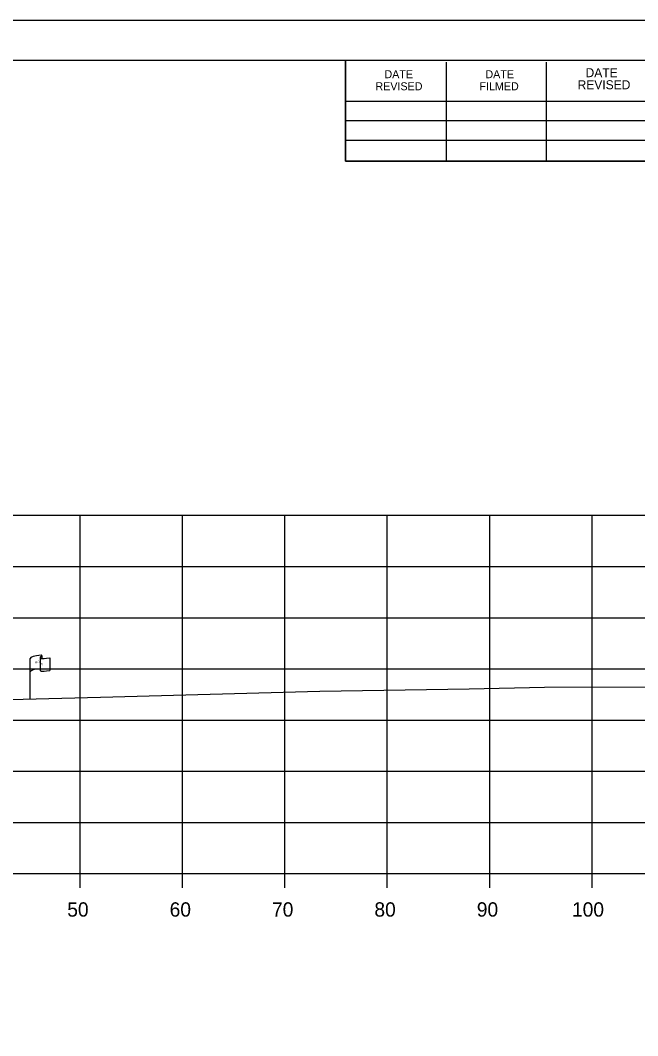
# Model space of a CAD drawing. Extents: x 1370843 to 1371177, y 380307 to 382654.
# Drawn here: x 1371057.9 to 1371118.2, y 380421.6 to 380520.8 of the extents above; entities that cross this region are included whole.
import ezdxf

# ---------------------------------------------------------------- set-up
doc = ezdxf.new("R2010")
doc.units = 0
for name, color, linetype in [('R_Axis', 7, 'Continuous'), ('R_Axis Annot', 7, 'Continuous'), ('R_Border', 7, 'Continuous'), ('R_Exist Surface', 7, 'Continuous'), ('R_Grid', 7, 'Continuous'), ('R_No Plot', 7, 'Continuous'), ('R_ROW', 7, 'Continuous')]:
    doc.layers.add(name, color=color, linetype=linetype)

msp = doc.modelspace()

# ---------------------------------------------------------------- linework, layer by layer
at = {"layer": 'R_Axis'}
for p, q in [((1370868.709, 380437.448), (1371158.709, 380437.448)), ((1371063.709, 380436.048), (1371063.709, 380437.448)), ((1371073.709, 380436.048), (1371073.709, 380437.448)), ((1371083.709, 380436.048), (1371083.709, 380437.448)), ((1371093.709, 380436.048), (1371093.709, 380437.448)), ((1371103.709, 380436.048), (1371103.709, 380437.448)), ((1371113.709, 380436.048), (1371113.709, 380437.448))]:
    msp.add_line(p, q, dxfattribs=at)
at = {"layer": 'R_Border'}
for p, q in [((1370855.709, 380516.908), (1371171.889, 380516.908)), ((1371089.629, 380507.028), (1371089.629, 380516.908)), ((1371099.489, 380507.028), (1371099.489, 380516.708)), ((1371109.249, 380507.028), (1371109.249, 380516.708)), ((1371089.629, 380512.888), (1371128.789, 380512.888)), ((1371089.629, 380511.028), (1371128.789, 380511.028)), ((1371089.629, 380507.028), (1371089.629, 380509.088)), ((1371089.629, 380509.088), (1371128.789, 380509.088)), ((1371171.889, 380507.028), (1371089.629, 380507.028))]:
    msp.add_line(p, q, dxfattribs=at)
at = {"layer": 'R_Exist Surface'}
msp.add_line((1371109.054, 380455.675), (1371158.709, 380455.742), dxfattribs=at)
msp.add_lwpolyline([(1371050.564, 380454.311), (1371065.701, 380454.677), (1371087.101, 380455.268), (1371101.693, 380455.508), (1371109.054, 380455.675)], dxfattribs=at)
at = {"layer": 'R_Grid'}
for p, q in [((1370868.709, 380472.448), (1371158.709, 380472.448)), ((1371063.709, 380437.448), (1371063.709, 380472.448)), ((1371073.709, 380437.448), (1371073.709, 380472.448)), ((1371083.709, 380437.448), (1371083.709, 380472.448)), ((1371093.709, 380437.448), (1371093.709, 380472.448)), ((1371103.709, 380437.448), (1371103.709, 380472.448)), ((1371113.709, 380437.448), (1371113.709, 380472.448)), ((1370868.709, 380467.448), (1371158.709, 380467.448)), ((1370868.709, 380462.448), (1371158.709, 380462.448)), ((1370868.709, 380457.448), (1371158.709, 380457.448)), ((1370868.709, 380452.448), (1371158.709, 380452.448)), ((1370868.709, 380447.448), (1371158.709, 380447.448)), ((1370868.709, 380442.448), (1371158.709, 380442.448)), ((1370868.709, 380437.448), (1371158.709, 380437.448))]:
    msp.add_line(p, q, dxfattribs=at)
at = {"layer": 'R_No Plot'}
msp.add_line((1370843.308, 380520.803), (1371176.642, 380520.803), dxfattribs=at)
for points in [[(1370843.302, 380520.803), (1371176.642, 380520.803), (1371176.642, 380307.465), (1370843.302, 380307.465)], [(1371089.629, 380516.908), (1371089.629, 380507.028), (1371125.361, 380507.028), (1371125.361, 380504.108), (1371148.561, 380504.108), (1371148.561, 380479.776), (1371171.889, 380479.776), (1371171.889, 380311.448), (1370855.709, 380311.448), (1370855.709, 380516.908)]]:
    msp.add_lwpolyline(points, close=True, dxfattribs=at)
at = {"layer": 'R_ROW'}
for p, q in [((1371058.809, 380454.511), (1371058.809, 380458.461)), ((1371059.805, 380458.556), (1371059.805, 380458.542)), ((1371059.805, 380458.542), (1371059.805, 380457.316)), ((1371059.972, 380458.712), (1371059.972, 380458.472)), ((1371060.74, 380458.518), (1371060.74, 380457.278))]:
    msp.add_line(p, q, dxfattribs=at)
for centre, radius, start, end in [((1371059.882, 380458.556), 0.078, 88.6458, 274.28284), ((1371059.894, 380458.712), 0.0783, 263.07118, 93.95638), ((1371059.883, 380457.316), 0.0783, 180, 273.95638)]:
    msp.add_arc(centre, radius, start, end, dxfattribs=at)
for centre, major_axis, ratio, start_param, end_param in [((1371060.391, 380458.505), (-1.582, -0.043), 0.19887, 5.030368, 6.283185), ((1371061.099, 380458.62), (-1.227, -0.134), 0.052933, 0.159456, 1.268315), ((1371060.386, 380457.187), (-1.582, -0.043), 0.19887, 5.083035, 6.194897), ((1371061.099, 380457.38), (-1.227, -0.134), 0.052933, 0.159456, 1.268315)]:
    msp.add_ellipse(centre, major_axis=major_axis, ratio=ratio, start_param=start_param, end_param=end_param, dxfattribs=at)

# ---------------------------------------------------------------- texts
at = {"layer": 'R_Axis Annot'}
for s, p in [('50', (1371062.448, 380433.248)), ('60', (1371072.448, 380433.248)), ('70', (1371082.448, 380433.248)), ('80', (1371092.448, 380433.248)), ('90', (1371102.448, 380433.248)), ('100', (1371111.748, 380433.248))]:
    msp.add_text(s, height=1.4, dxfattribs=at).set_placement(p)
at = {"layer": 'R_Border'}
for s, height, p in [('DATE', 0.7819, (1371093.429, 380515.148)), ('DATE', 0.7819, (1371103.289, 380515.148)), ('DATE', 0.8792, (1371113.069, 380515.248)), ('REVISED', 0.7819, (1371092.549, 380513.968)), ('FILMED', 0.7819, (1371102.709, 380513.968)), ('REVISED', 0.8792, (1371112.289, 380514.068))]:
    msp.add_text(s, height=height, rotation=360, dxfattribs=at).set_placement(p)
at = {"layer": 'R_ROW'}
for s, height, rotation, p in [('R ', 0.2, 9.98841, (1371059.329, 380457.963)), (' O', 0.2, 9.98841, (1371059.474, 380458.008)), ('W', 0.2, 351.17882, (1371059.804, 380457.839)), ('DWB 11-9-07', 0.001, 90, (1371059.972, 380458.472)), ('DWB 11-9-07', 0.001, 5.07169, (1371060.73, 380457.278)), ('DWB 11-9-07', 0.001, 90, (1371058.809, 380454.511))]:
    msp.add_text(s, height=height, rotation=rotation, dxfattribs=at).set_placement(p)

doc.saveas('drawing.dxf')
